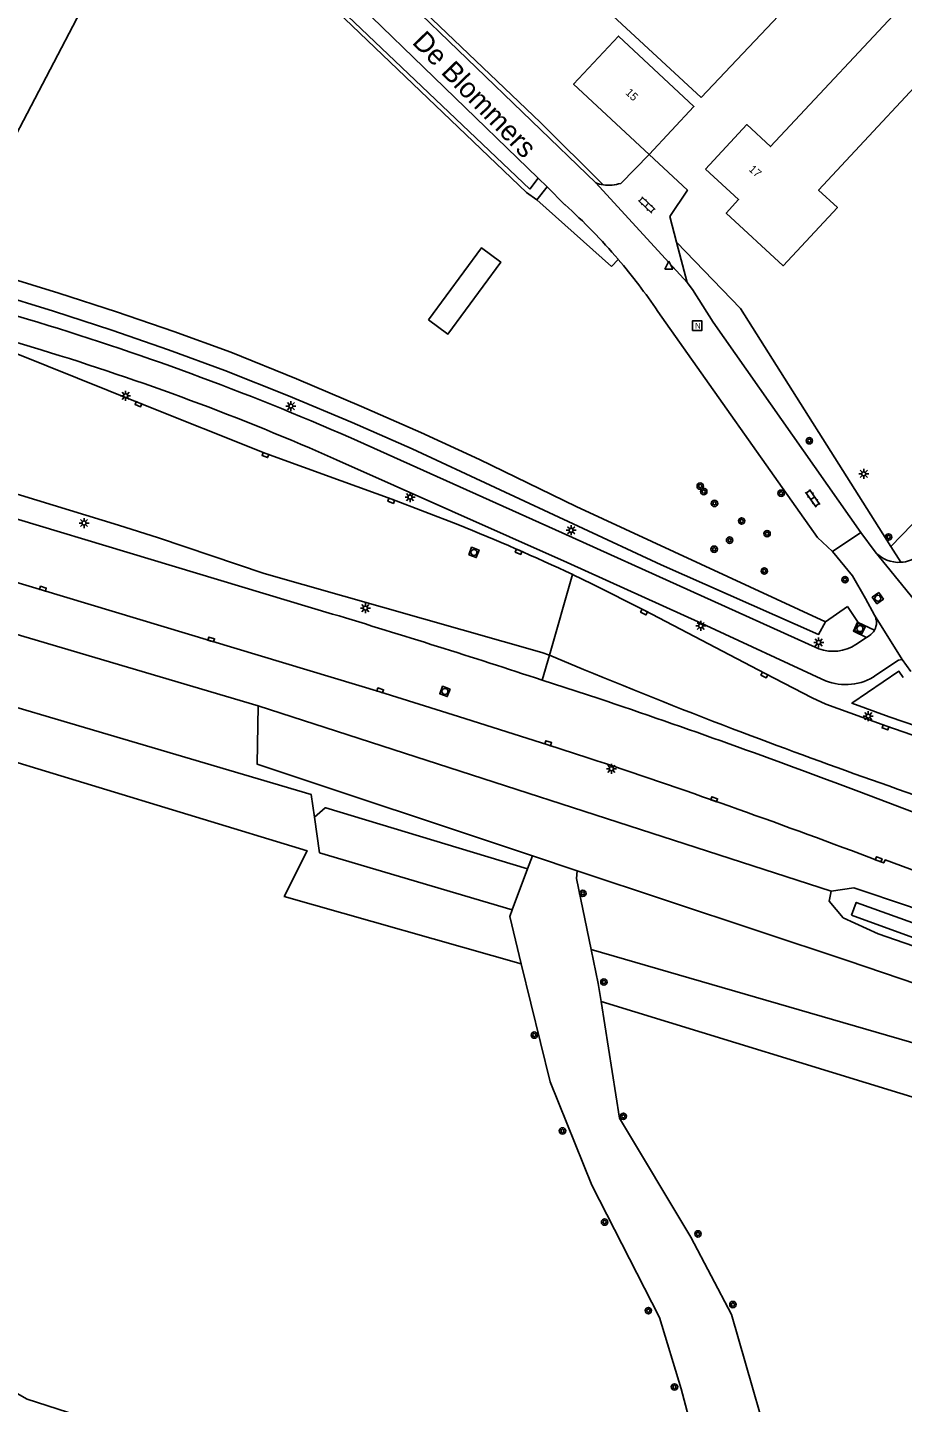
# Model space of a CAD drawing. Extents: x 125000 to 129004, y 397500 to 399008.
# Drawn here: x 126155.3 to 126264.6, y 397724.5 to 397896.3 of the extents above; entities that cross this region are included whole.
import ezdxf

# ---------------------------------------------------------------- set-up
doc = ezdxf.new("R2010")
doc.units = 0
for name, color, linetype in [('gg-afsc-hekwerk', 7, 'Continuous'), ('gg-anno-huisnummerreeks BGT', 7, 'Continuous'), ('gg-anno-openbare ruimte label', 7, 'Continuous'), ('gg-bbg-bijgebouw', 7, 'Continuous'), ('gg-bbg-gedigitaliseerde bijgebouw', 7, 'Continuous'), ('gg-bbg-hoofdgebouw', 7, 'Continuous'), ('gg-knt-bronhoudergrens', 7, 'Continuous'), ('gg-knt-onverhard', 7, 'Continuous'), ('gg-knt-verharding', 7, 'Continuous'), ('gg-knt-verharding nz', 7, 'Continuous'), ('gg-kntw-greppel-droge sloot', 7, 'Continuous'), ('gg-kntw-waterlijn', 7, 'Continuous'), ('gt-grn-groengrens', 7, 'Continuous'), ('gt-grn-vlakafsluiter', 7, 'Continuous'), ('gt-grn-weggrens', 7, 'Continuous'), ('gt-symb-boom', 7, 'Continuous'), ('gt-symb-klinker verharding', 7, 'Continuous'), ('gt-symb-kolk', 7, 'Continuous'), ('gt-symb-lichtmast', 7, 'Continuous'), ('gt-symb-nortonput', 7, 'Continuous'), ('gt-symb-rioolschacht', 7, 'Continuous'), ('gt-symb-waterafsluiter', 7, 'Continuous')]:
    doc.layers.add(name, color=color, linetype=linetype)

# ---------------------------------------------------------------- blocks, each defined once
blk = doc.blocks.new('gt0-RS')
at = {"layer": 'gt-symb-rioolschacht'}
blk.add_lwpolyline([(-0.5, -0.5), (0.5, -0.5), (0.5, 0.5), (-0.5, 0.5)], close=True, dxfattribs=at)
blk.add_circle((0, 0), 0.375, dxfattribs=at)
blk = doc.blocks.new('gt0-KOLK')
at = {"layer": 'gt-symb-kolk'}
blk.add_lwpolyline([(0, 0), (0.37, 0), (0.37, 0.4), (-0.38, 0.4), (-0.38, 0), (0, 0)], dxfattribs=at)
blk = doc.blocks.new('gt0-LMAST')
at = {"layer": 'gt-symb-lichtmast'}
for p, q in [((-0.18, 0.17), (-0.45, 0.44)), ((-0.01, 0.25), (-0.01, 0.62)), ((0.17, 0.17), (0.44, 0.44)), ((-0.26, 0), (-0.63, 0)), ((-0.18, -0.18), (-0.45, -0.45)), ((-0.01, -0.25), (-0.01, -0.63)), ((0.44, -0.45), (0.17, -0.18)), ((0.24, 0), (0.62, 0))]:
    blk.add_line(p, q, dxfattribs=at)
blk.add_circle((-0.01, 0), 0.25, dxfattribs=at)
blk = doc.blocks.new('gt0-KL1')
at = {"layer": 'gt-symb-klinker verharding'}
for p, q in [((-1.15, 0.3), (1.15, 0.3)), ((-1, -0.3), (-1, 0.3)), ((-0.5, 0.3), (-0.5, 0.45)), ((0, -0.3), (0, 0.3)), ((0.5, 0.3), (0.5, 0.45)), ((1, -0.3), (1, 0.3)), ((-1.15, -0.3), (1.15, -0.3)), ((-0.5, -0.45), (-0.5, -0.3)), ((0.5, -0.45), (0.5, -0.3))]:
    blk.add_line(p, q, dxfattribs=at)
blk = doc.blocks.new('gt0-WAFSL')
at = {"layer": 'gt-symb-waterafsluiter'}
for p, q in [((-0.5, -0.33), (0, 0.67)), ((0, 0.67), (0.5, -0.33)), ((0.5, -0.33), (-0.5, -0.33))]:
    blk.add_line(p, q, dxfattribs=at)
blk = doc.blocks.new('gt0-NPUT')
at = {"layer": 'gt-symb-nortonput'}
blk.add_lwpolyline([(-0.57, -0.61), (-0.57, 0.59), (0.63, 0.59), (0.63, -0.61)], close=True, dxfattribs=at)
blk.add_text('N', height=0.7, dxfattribs=at).set_placement((-0.22, -0.38))
blk = doc.blocks.new('gt0-BOOM')
at = {"layer": 'gt-symb-boom'}
for radius in [0.4, 0.2]:
    blk.add_circle((0, 0), radius, dxfattribs=at)

msp = doc.modelspace()

# ---------------------------------------------------------------- linework, layer by layer
at = {"layer": 'gg-afsc-hekwerk'}
for p, q in [((126342.32, 397914.02), (126263.14, 397831.46)), ((126191.76, 397900.45), (126217.62, 397875.68))]:
    msp.add_line(p, q, dxfattribs=at)
msp.add_lwpolyline([(126219.39, 397884.44), (126195.06, 397907.68), (126193.11, 397910.11), (126192.14, 397913.02), (126191.94, 397916.02)], dxfattribs=at)
at = {"layer": 'gg-bbg-bijgebouw'}
msp.add_line((126227.31, 397898.77), (126239.42, 397887.55), dxfattribs=at)
at = {"layer": 'gg-bbg-gedigitaliseerde bijgebouw'}
msp.add_line((126264.12, 397913.67), (126239.42, 397887.55), dxfattribs=at)
msp.add_lwpolyline([(126205.4, 397859.76), (126212, 397868.76), (126214.42, 397866.99), (126207.82, 397857.99), (126205.4, 397859.76)], dxfattribs=at)
at = {"layer": 'gg-bbg-hoofdgebouw'}
for points in [[(126271.8, 397894.95), (126265.89, 397900.45), (126248.09, 397881.43), (126245.15, 397884.16), (126239.97, 397878.59)], [(126232.96, 397880.43), (126223.51, 397889.22), (126229.1, 397895.23), (126238.54, 397886.44), (126232.96, 397880.43)], [(126271.8, 397894.95), (126254.1, 397875.99), (126256.45, 397873.79), (126249.66, 397866.54), (126242.56, 397873.12), (126244.11, 397874.83), (126239.97, 397878.59)]]:
    msp.add_lwpolyline(points, dxfattribs=at)
at = {"layer": 'gg-knt-bronhoudergrens'}
msp.add_line((126172.66, 397918.89), (126147.13, 397870), dxfattribs=at)
at = {"layer": 'gg-knt-onverhard'}
for p, q in [((126218.36, 397792.83), (126217.75, 397791.2)), ((126218.36, 397792.83), (126223.97, 397790.96)), ((126217.75, 397791.2), (126215.84, 397786.09))]:
    msp.add_line(p, q, dxfattribs=at)
for points in [[(126225.7, 397781.14), (126223.87, 397789.99), (126223.97, 397790.96)], [(126215.84, 397786.09), (126215.53, 397785.26), (126216.98, 397779.34)], [(126226.94, 397774.63), (126226.58, 397776.89), (126225.7, 397781.14)], [(126216.98, 397779.34), (126220.57, 397764.61), (126225.77, 397751.68), (126234.25, 397735.15), (126236.95, 397726.25), (126243.15, 397702.86), (126245.73, 397692.17), (126236.73, 397692.73), (126230.88, 397694.74), (126207.05, 397707.47), (126198.4, 397711.3), (126179.66, 397717.1), (126155.25, 397724.97), (126146.48, 397729.93), (126131.84, 397738.14), (126123.12, 397743.66), (126119.75, 397748.86)], [(126253.17, 397651.5), (126252.92, 397652.25), (126252.5, 397656.9), (126252.8, 397662.35), (126254, 397675.49), (126254.09, 397683.76), (126251.82, 397701.93), (126249.42, 397713.95), (126243.21, 397735.52), (126238.15, 397745.19), (126229.22, 397760.04), (126226.94, 397774.63)]]:
    msp.add_lwpolyline(points, dxfattribs=at)
at = {"layer": 'gg-knt-verharding'}
for p, q in [((126194.77, 397907.28), (126226.27, 397876.89)), ((126194.45, 397901.33), (126219.07, 397877.49)), ((126192.33, 397900.57), (126218.03, 397876.08)), ((126232.96, 397880.43), (126229.39, 397876.82)), ((126219.07, 397877.49), (126218.03, 397876.08)), ((126218.92, 397874.78), (126220.21, 397876.39)), ((126220.21, 397876.39), (126222.43, 397874.16)), ((126236.36, 397869.48), (126237.67, 397864.43)), ((126234.04, 397860.83), (126253.97, 397832.59)), ((126255.84, 397830.83), (126253.97, 397832.59)), ((126255.84, 397830.83), (126259.36, 397833.23)), ((126259.36, 397833.23), (126261.17, 397830.8)), ((126261.09, 397821.02), (126259.04, 397821.96)), ((126260.42, 397820.32), (126260.1, 397820.11)), ((126258.76, 397819.21), (126260.1, 397820.11)), ((126220.48, 397817.91), (126219.57, 397814.78)), ((126224.75, 397816.12), (126220.48, 397817.91)), ((126264.55, 397817.37), (126265.63, 397815.85)), ((126219.57, 397814.78), (126226.64, 397812.46)), ((126259.14, 397800.85), (126278.4, 397793.56))]:
    msp.add_line(p, q, dxfattribs=at)
for points in [[(126155.31, 397859.87), (126137.73, 397865.13), (126101.11, 397876.15), (126067.01, 397886.39), (126056.75, 397889.6)], [(126157.02, 397856.02), (126135.03, 397862.66), (126067.48, 397882.98), (126067.44, 397882.99)], [(126232.96, 397880.43), (126237.73, 397875.99), (126235.52, 397872.7), (126236.36, 397869.48)], [(126046.36, 397867.34), (126063.56, 397862.16), (126193.4, 397823.03)], [(126259.36, 397833.23), (126240.92, 397859.5), (126238.37, 397863.55), (126237.67, 397864.43)], [(126044.17, 397860), (126051.84, 397857.72), (126072.87, 397851.35), (126115, 397838.69), (126136.1, 397832.32), (126157.19, 397826), (126199.31, 397813.3), (126209.15, 397810.21), (126220.29, 397806.7), (126225.3, 397805.07)], [(126209.05, 397834.21), (126200.8, 397837.36), (126194.49, 397839.67), (126185.08, 397843.08), (126169.23, 397849.43), (126153.91, 397855.58), (126153.18, 397855.85), (126153.13, 397855.72)], [(126195.69, 397845.03), (126222.06, 397833.19), (126254.15, 397818.69)], [(126193.91, 397842.29), (126222.7, 397829.45), (126239.51, 397821.84), (126254.96, 397814.7)], [(126148.26, 397839.73), (126166.69, 397834.11), (126171.69, 397832.53), (126184.87, 397828.09), (126219.52, 397818.23), (126220.48, 397817.91)], [(126261.09, 397822.9), (126259.97, 397824.96), (126258.35, 397827.8), (126255.84, 397830.83)], [(126439.2, 397752.44), (126434.57, 397753.89), (126395.86, 397766.05), (126376.79, 397772.11), (126357.75, 397778.1), (126338.8, 397784.21), (126319.71, 397790.27), (126300.65, 397796.43), (126281.54, 397802.58), (126271.3, 397806.03), (126262.51, 397809.06), (126255, 397811.79), (126253.29, 397812.57), (126247.42, 397815.59), (126232.39, 397823.45), (126225.87, 397826.75), (126223.39, 397827.97)], [(126259.04, 397821.96), (126258.96, 397822), (126258.45, 397820.9), (126260.1, 397820.11)], [(126261.27, 397815.38), (126264.06, 397817.28), (126264.55, 397817.37)], [(126264.67, 397815.12), (126264.14, 397815.88), (126258.26, 397811.88), (126262.91, 397810.19), (126271.68, 397807.17), (126278.96, 397804.72)], [(126260.37, 397792.65), (126261.53, 397792.2), (126262.24, 397791.95), (126262.41, 397792.32), (126277.14, 397786.85)]]:
    msp.add_lwpolyline(points, dxfattribs=at)
for centre, radius, start, end in [((126227.92, 397881.19), 4.61, 249.0041, 261.3198), ((126227.93, 397881.23), 4.64, 261.2325, 288.3604), ((126172.95, 397819.33), 73.86, 40.5402, 47.9377), ((126173.02, 397819.42), 73.74, 34.1684, 40.5244), ((126051.99, 397516.46), 358.62, 66.3773, 73.255), ((126062.23, 397545), 325.15, 66.1103, 73.0495), ((126102.15, 397569.22), 285.74, 64.8927, 68.029), ((126264.13, 397833.48), 4, 222.0974, 273.6321), ((126264.13, 397833.48), 4, 273.6398, 305.3682), ((125871.16, 396755.81), 1114.81, 71.78819, 73.19861), ((126259.42, 397821.96), 1.91, 330.8192, 29.4863), ((126259.42, 397821.95), 1.91, 301.258, 330.8945), ((126255.94, 397823.53), 5.16, 249.7075, 303.1012), ((126461.01, 398381.9), 613.13, 247.335, 249.33028), ((126257.48, 397820.93), 6.72, 247.9553, 304.3206), ((125931.59, 396935.62), 925.16, 69.26461, 71.4025), ((126520.5, 398534.67), 777.07, 249.20292, 251.90399), ((125951.08, 396974.52), 874.65, 69.291, 71.7283)]:
    msp.add_arc(centre, radius, start, end, dxfattribs=at)
at = {"layer": 'gg-knt-verharding nz'}
for p, q in [((126219.07, 397877.49), (126220.21, 397876.39)), ((126226.27, 397876.89), (126237.67, 397864.43)), ((126261.17, 397830.8), (126268.85, 397821.32)), ((126220.48, 397817.91), (126223.39, 397827.97))]:
    msp.add_line(p, q, dxfattribs=at)
at = {"layer": 'gg-kntw-greppel-droge sloot'}
for points in [[(126036.52, 397900.24), (126037.23, 397899.44), (126050.36, 397893.4), (126065.07, 397888.8), (126151.24, 397863.09), (126158.57, 397860.86), (126165.85, 397858.49), (126172.92, 397856.03), (126179.94, 397853.43), (126187.92, 397850.27), (126195.84, 397846.95), (126203.33, 397843.65), (126234.46, 397829.17), (126254.1, 397820.48), (126254.96, 397822.06)], [(126145.71, 397867.29), (126159.21, 397863.12), (126166.42, 397860.78), (126173.6, 397858.33), (126180.72, 397855.72), (126188.9, 397852.42), (126197.02, 397848.96), (126204.41, 397845.7), (126211.76, 397842.32), (126223.84, 397836.46), (126254.96, 397822.06)], [(126255.67, 397788.4), (126255.44, 397787.17), (126257.19, 397785.07), (126261.55, 397783.07), (126283.58, 397775.45), (126326.45, 397761.35)], [(126393.2, 397744.11), (126283.54, 397779.73), (126265.45, 397786.49), (126258.51, 397788.84), (126255.67, 397788.4)]]:
    msp.add_lwpolyline(points, dxfattribs=at)
at = {"layer": 'gg-kntw-waterlijn'}
msp.add_lwpolyline([(126258.19, 397785.4), (126288.06, 397774.56), (126392.68, 397740.59), (126415.35, 397729.28), (126426.92, 397724.76), (126427.64, 397726.59), (126415.61, 397731.29), (126394.47, 397741.91), (126375.19, 397748.06), (126294.04, 397774.35), (126258.81, 397787.01), (126258.19, 397785.4)], dxfattribs=at)
at = {"layer": 'gt-grn-groengrens'}
for p, q in [((126227.22, 397876.64), (126219.39, 397884.44)), ((126218.92, 397874.78), (126228.22, 397866.44)), ((126264.38, 397829.49), (126263.14, 397831.46)), ((126123.41, 397829.53), (126184.1, 397811.58)), ((126254.96, 397822.06), (126257.71, 397823.98)), ((126257.71, 397823.98), (126259.04, 397821.96)), ((126255.67, 397788.4), (126184.1, 397811.58)), ((126314.96, 397747.57), (126226.94, 397774.63))]:
    msp.add_line(p, q, dxfattribs=at)
for points in [[(126263.14, 397831.46), (126244.35, 397861.2), (126236.36, 397869.48)], [(126191.15, 397797.64), (126190.74, 397800.47), (126121.96, 397820.8)], [(126120.45, 397814.7), (126190.23, 397793.47), (126187.37, 397787.76), (126216.98, 397779.34)], [(126184.1, 397811.58), (126183.98, 397804.28), (126218.36, 397792.83)], [(126217.75, 397791.2), (126192.58, 397798.81), (126192.47, 397798.82), (126191.15, 397797.64)], [(126215.84, 397786.09), (126191.78, 397793.21), (126191.15, 397797.64)], [(126326.91, 397756.22), (126257.8, 397779.7), (126223.97, 397790.96)], [(126225.7, 397781.14), (126316.11, 397754.9), (126314.96, 397747.57)]]:
    msp.add_lwpolyline(points, dxfattribs=at)
at = {"layer": 'gt-grn-vlakafsluiter'}
for p, q in [((126217.62, 397875.68), (126218.92, 397874.78)), ((126228.22, 397866.44), (126229.08, 397867.33))]:
    msp.add_line(p, q, dxfattribs=at)
at = {"layer": 'gt-grn-weggrens'}
msp.add_line((126264.55, 397817.37), (126261.09, 397822.9), dxfattribs=at)

# ---------------------------------------------------------------- block references
at = {"layer": 'gt-symb-boom'}
for p in [(126252.95, 397844.67), (126239.32, 397839.01), (126239.76, 397838.33), (126249.42, 397838.12), (126241.1, 397836.85), (126244.49, 397834.65), (126242.99, 397832.26), (126247.67, 397833.07), (126262.84, 397832.65), (126241.06, 397831.12), (126247.32, 397828.4), (126257.4, 397827.32), (126224.66, 397788.14), (126227.29, 397777.06), (126218.6, 397770.43), (126229.72, 397760.29), (126222.12, 397758.46), (126227.38, 397747.07), (126239.04, 397745.6), (126232.84, 397736.01), (126243.4, 397736.77), (126236.11, 397726.48)]:
    msp.add_blockref('gt0-BOOM', p, dxfattribs=at)
at = {"layer": 'gt-symb-klinker verharding'}
for p, rotation in [((126232.64, 397874.12), -43.460597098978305), ((126253.37, 397837.49), -54.89531311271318)]:
    msp.add_blockref('gt0-KL1', p, dxfattribs=dict(at, rotation=rotation))
at = {"layer": 'gt-symb-kolk'}
for p, rotation in [((126169.23, 397849.43), 158.18959964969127), ((126185.08, 397843.08), 160.05412449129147), ((126200.8, 397837.36), 159.0888006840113), ((126216.71, 397830.99), 156.3701602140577), ((126157.19, 397826), -16.791229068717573), ((126232.39, 397823.45), 152.38466190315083), ((126178.2, 397819.66), -16.765719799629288), ((126247.42, 397815.59), 152.78532372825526), ((126199.31, 397813.3), -17.39109525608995), ((126262.51, 397809.06), 160.99596567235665), ((126220.29, 397806.7), -18.026611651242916), ((126241.01, 397799.71), -19.363932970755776), ((126261.53, 397792.2), -21.636577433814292)]:
    msp.add_blockref('gt0-KOLK', p, dxfattribs=dict(at, rotation=rotation))
at = {"layer": 'gt-symb-lichtmast'}
for p in [(126167.57, 397850.29), (126188.21, 397849), (126259.75, 397840.54), (126203.09, 397837.63), (126162.38, 397834.4), (126223.21, 397833.49), (126197.51, 397823.77), (126239.39, 397821.55), (126254.12, 397819.48), (126260.31, 397810.28), (126228.23, 397803.7)]:
    msp.add_blockref('gt0-LMAST', p, dxfattribs=at)
at = {"layer": 'gt-symb-nortonput'}
msp.add_blockref('gt0-NPUT', (126238.91, 397859.06), dxfattribs=at)
at = {"layer": 'gt-symb-rioolschacht'}
for p, rotation in [((126211.06, 397830.72), -20.85733074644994), ((126261.5, 397825.01), -143.68369092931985), ((126259.26, 397821.21), -116.69137237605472), ((126207.44, 397813.36), 158.79504094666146)]:
    msp.add_blockref('gt0-RS', p, dxfattribs=dict(at, rotation=rotation))
at = {"layer": 'gt-symb-waterafsluiter'}
msp.add_blockref('gt0-WAFSL', (126235.39, 397866.44), dxfattribs=at)

# ---------------------------------------------------------------- texts
at = {"layer": 'gg-anno-huisnummerreeks BGT'}
for s, rotation, p in [('15', 317.1, (126229.9, 397888.05)), ('17', 317.8, (126245.3, 397878.48))]:
    msp.add_text(s, height=1, rotation=rotation, dxfattribs=at).set_placement(p)
at = {"layer": 'gg-anno-openbare ruimte label'}
msp.add_text('De Blommers', height=2.5, rotation=314, dxfattribs=at).set_placement((126203.24, 397894.37))

doc.saveas('drawing.dxf')
